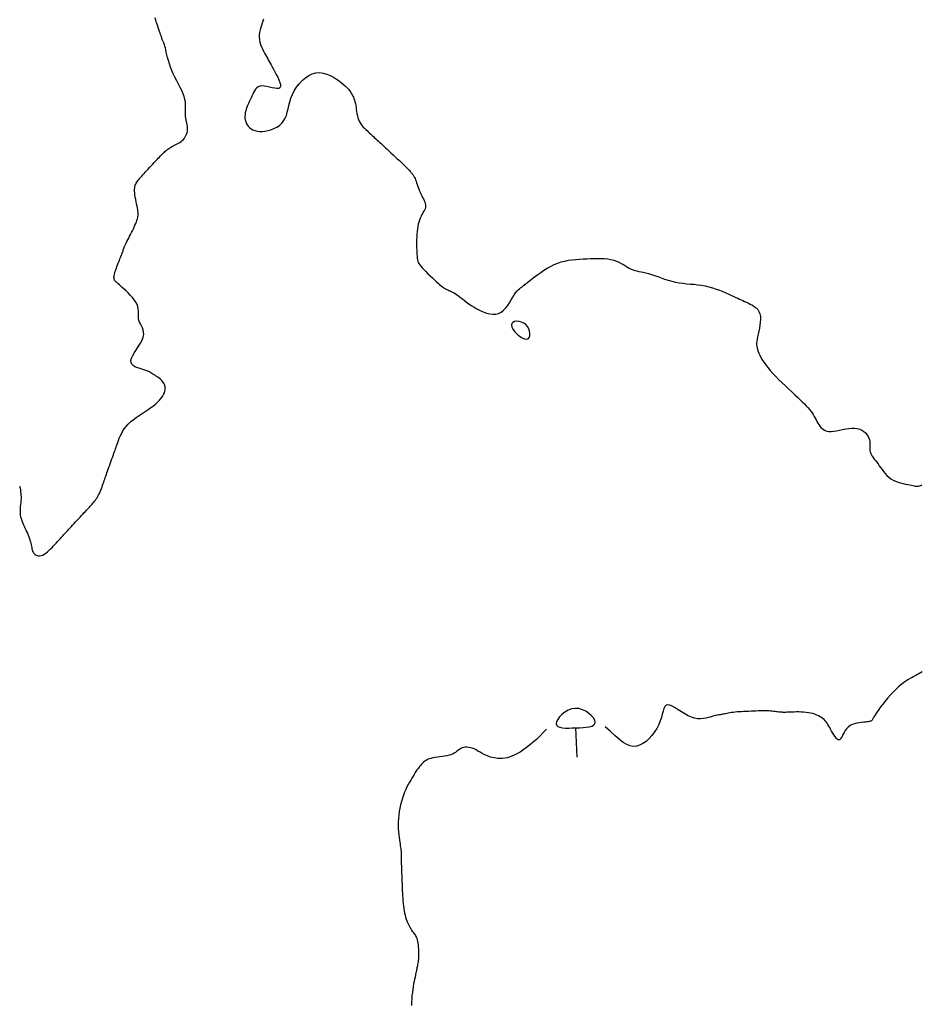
# Model space of a CAD drawing. Header units: millimetres. Extents: x 32690613 to 32693367, y 5343692 to 5344708.
# Tile 361 of 656: x 32692805 to 32692836, y 5343946 to 5343980. Entities that reach past the tile are written whole.
import ezdxf

# ---------------------------------------------------------------- set-up
doc = ezdxf.new("R2010")
doc.units = ezdxf.units.MM
doc.header["$LTSCALE"] = 20
doc.layers.add('02-DGM_HL_493.00', color=102, linetype='Continuous')

msp = doc.modelspace()

# ---------------------------------------------------------------- linework, layer by layer
at = {"layer": '02-DGM_HL_493.00', "elevation": 493, "flags": 128}
for points in [[(32692805.115, 5343963.748), (32692805.129, 5343963.682), (32692805.14, 5343963.619), (32692805.149, 5343963.559), (32692805.157, 5343963.501), (32692805.161, 5343963.442), (32692805.163, 5343963.383), (32692805.162, 5343963.322), (32692805.158, 5343963.258), (32692805.151, 5343963.191), (32692805.144, 5343963.122), (32692805.137, 5343963.052), (32692805.132, 5343962.981), (32692805.129, 5343962.91), (32692805.13, 5343962.84), (32692805.136, 5343962.771), (32692805.148, 5343962.703), (32692805.165, 5343962.637), (32692805.187, 5343962.572), (32692805.211, 5343962.509), (32692805.239, 5343962.446), (32692805.267, 5343962.384), (32692805.297, 5343962.322), (32692805.326, 5343962.261), (32692805.353, 5343962.199), (32692805.38, 5343962.138), (32692805.404, 5343962.078), (32692805.427, 5343962.018), (32692805.448, 5343961.96), (32692805.467, 5343961.903), (32692805.483, 5343961.848), (32692805.497, 5343961.795), (32692805.508, 5343961.745), (32692805.517, 5343961.697), (32692805.526, 5343961.652), (32692805.535, 5343961.609), (32692805.545, 5343961.569), (32692805.558, 5343961.532), (32692805.573, 5343961.497), (32692805.593, 5343961.465), (32692805.618, 5343961.436), (32692805.647, 5343961.411), (32692805.68, 5343961.391), (32692805.718, 5343961.376), (32692805.759, 5343961.368), (32692805.804, 5343961.368), (32692805.852, 5343961.376), (32692805.902, 5343961.394), (32692805.954, 5343961.422), (32692806.007, 5343961.458), (32692806.062, 5343961.501), (32692806.116, 5343961.55), (32692806.17, 5343961.602), (32692806.222, 5343961.655), (32692806.271, 5343961.707), (32692806.318, 5343961.758), (32692806.361, 5343961.804), (32692806.401, 5343961.847), (32692806.439, 5343961.888), (32692806.473, 5343961.925), (32692806.506, 5343961.961), (32692806.538, 5343961.995), (32692806.568, 5343962.028), (32692806.598, 5343962.06), (32692806.628, 5343962.093), (32692806.659, 5343962.126), (32692806.69, 5343962.16), (32692806.723, 5343962.196), (32692806.758, 5343962.233), (32692806.795, 5343962.273), (32692806.835, 5343962.317), (32692806.878, 5343962.363), (32692806.925, 5343962.414), (32692806.975, 5343962.467), (32692807.026, 5343962.523), (32692807.078, 5343962.58), (32692807.131, 5343962.636), (32692807.182, 5343962.692), (32692807.232, 5343962.745), (32692807.278, 5343962.796), (32692807.322, 5343962.843), (32692807.362, 5343962.886), (32692807.399, 5343962.926), (32692807.433, 5343962.964), (32692807.466, 5343962.999), (32692807.498, 5343963.033), (32692807.528, 5343963.066), (32692807.559, 5343963.099), (32692807.588, 5343963.131), (32692807.618, 5343963.164), (32692807.648, 5343963.198), (32692807.677, 5343963.234), (32692807.706, 5343963.271), (32692807.734, 5343963.311), (32692807.762, 5343963.354), (32692807.789, 5343963.4), (32692807.814, 5343963.449), (32692807.839, 5343963.502), (32692807.863, 5343963.557), (32692807.886, 5343963.614), (32692807.908, 5343963.671), (32692807.929, 5343963.728), (32692807.95, 5343963.783), (32692807.969, 5343963.838), (32692807.987, 5343963.889), (32692808.005, 5343963.939), (32692808.023, 5343963.989), (32692808.04, 5343964.038), (32692808.058, 5343964.089), (32692808.077, 5343964.143), (32692808.097, 5343964.199), (32692808.119, 5343964.26), (32692808.143, 5343964.326), (32692808.167, 5343964.396), (32692808.193, 5343964.468), (32692808.219, 5343964.541), (32692808.245, 5343964.614), (32692808.27, 5343964.685), (32692808.294, 5343964.753), (32692808.317, 5343964.816), (32692808.337, 5343964.874), (32692808.356, 5343964.927), (32692808.374, 5343964.977), (32692808.391, 5343965.027), (32692808.409, 5343965.076), (32692808.427, 5343965.128), (32692808.447, 5343965.183), (32692808.468, 5343965.243), (32692808.492, 5343965.31), (32692808.52, 5343965.382), (32692808.552, 5343965.458), (32692808.59, 5343965.538), (32692808.634, 5343965.62), (32692808.687, 5343965.702), (32692808.749, 5343965.784), (32692808.821, 5343965.864), (32692808.903, 5343965.942), (32692808.995, 5343966.017), (32692809.093, 5343966.09), (32692809.195, 5343966.16), (32692809.299, 5343966.23), (32692809.402, 5343966.298), (32692809.502, 5343966.364), (32692809.597, 5343966.431), (32692809.684, 5343966.497), (32692809.763, 5343966.562), (32692809.834, 5343966.627), (32692809.897, 5343966.691), (32692809.951, 5343966.753), (32692809.997, 5343966.815), (32692810.033, 5343966.875), (32692810.061, 5343966.933), (32692810.079, 5343966.989), (32692810.088, 5343967.043), (32692810.09, 5343967.095), (32692810.084, 5343967.146), (32692810.071, 5343967.194), (32692810.051, 5343967.24), (32692810.026, 5343967.283), (32692809.995, 5343967.325), (32692809.96, 5343967.364), (32692809.922, 5343967.401), (32692809.88, 5343967.436), (32692809.838, 5343967.469), (32692809.794, 5343967.499), (32692809.751, 5343967.528), (32692809.708, 5343967.554), (32692809.669, 5343967.579), (32692809.631, 5343967.602), (32692809.596, 5343967.622), (32692809.561, 5343967.642), (32692809.524, 5343967.661), (32692809.483, 5343967.679), (32692809.439, 5343967.697), (32692809.388, 5343967.714), (32692809.329, 5343967.732), (32692809.262, 5343967.751), (32692809.19, 5343967.773), (32692809.118, 5343967.798), (32692809.05, 5343967.829), (32692808.991, 5343967.866), (32692808.947, 5343967.913), (32692808.92, 5343967.97), (32692808.917, 5343968.039), (32692808.939, 5343968.121), (32692808.983, 5343968.213), (32692809.041, 5343968.314), (32692809.108, 5343968.42), (32692809.178, 5343968.528), (32692809.243, 5343968.636), (32692809.298, 5343968.74), (32692809.336, 5343968.839), (32692809.352, 5343968.93), (32692809.35, 5343969.013), (32692809.334, 5343969.09), (32692809.308, 5343969.161), (32692809.275, 5343969.229), (32692809.242, 5343969.293), (32692809.211, 5343969.355), (32692809.188, 5343969.417), (32692809.175, 5343969.479), (32692809.171, 5343969.542), (32692809.171, 5343969.606), (32692809.173, 5343969.672), (32692809.173, 5343969.739), (32692809.167, 5343969.809), (32692809.152, 5343969.882), (32692809.125, 5343969.957), (32692809.084, 5343970.035), (32692809.029, 5343970.115), (32692808.966, 5343970.195), (32692808.896, 5343970.273), (32692808.824, 5343970.348), (32692808.751, 5343970.419), (32692808.682, 5343970.483), (32692808.62, 5343970.539), (32692808.567, 5343970.585), (32692808.523, 5343970.624), (32692808.486, 5343970.655), (32692808.456, 5343970.68), (32692808.432, 5343970.701), (32692808.412, 5343970.719), (32692808.396, 5343970.735), (32692808.382, 5343970.75), (32692808.369, 5343970.765), (32692808.359, 5343970.782), (32692808.35, 5343970.801), (32692808.343, 5343970.822), (32692808.339, 5343970.846), (32692808.338, 5343970.875), (32692808.34, 5343970.907), (32692808.346, 5343970.945), (32692808.355, 5343970.988), (32692808.367, 5343971.036), (32692808.382, 5343971.088), (32692808.4, 5343971.142), (32692808.419, 5343971.197), (32692808.439, 5343971.254), (32692808.46, 5343971.309), (32692808.481, 5343971.363), (32692808.502, 5343971.415), (32692808.522, 5343971.464), (32692808.541, 5343971.51), (32692808.559, 5343971.554), (32692808.576, 5343971.595), (32692808.592, 5343971.633), (32692808.606, 5343971.669), (32692808.618, 5343971.702), (32692808.628, 5343971.733), (32692808.637, 5343971.762), (32692808.646, 5343971.79), (32692808.655, 5343971.818), (32692808.665, 5343971.848), (32692808.677, 5343971.88), (32692808.691, 5343971.916), (32692808.708, 5343971.956), (32692808.729, 5343972.001), (32692808.754, 5343972.051), (32692808.781, 5343972.104), (32692808.81, 5343972.161), (32692808.841, 5343972.221), (32692808.873, 5343972.283), (32692808.906, 5343972.346), (32692808.938, 5343972.41), (32692808.969, 5343972.473), (32692808.999, 5343972.537), (32692809.028, 5343972.599), (32692809.055, 5343972.659), (32692809.08, 5343972.718), (32692809.102, 5343972.774), (32692809.121, 5343972.827), (32692809.136, 5343972.876), (32692809.148, 5343972.922), (32692809.157, 5343972.965), (32692809.161, 5343973.007), (32692809.163, 5343973.049), (32692809.161, 5343973.093), (32692809.156, 5343973.141), (32692809.149, 5343973.193), (32692809.138, 5343973.251), (32692809.125, 5343973.317), (32692809.111, 5343973.389), (32692809.095, 5343973.464), (32692809.08, 5343973.541), (32692809.066, 5343973.618), (32692809.054, 5343973.694), (32692809.045, 5343973.765), (32692809.041, 5343973.831), (32692809.041, 5343973.89), (32692809.045, 5343973.942), (32692809.054, 5343973.989), (32692809.066, 5343974.03), (32692809.082, 5343974.068), (32692809.1, 5343974.103), (32692809.121, 5343974.137), (32692809.144, 5343974.169), (32692809.169, 5343974.201), (32692809.195, 5343974.234), (32692809.224, 5343974.268), (32692809.255, 5343974.304), (32692809.288, 5343974.341), (32692809.325, 5343974.381), (32692809.364, 5343974.425), (32692809.408, 5343974.471), (32692809.454, 5343974.522), (32692809.504, 5343974.575), (32692809.555, 5343974.631), (32692809.608, 5343974.688), (32692809.66, 5343974.744), (32692809.711, 5343974.8), (32692809.761, 5343974.853), (32692809.808, 5343974.904), (32692809.851, 5343974.951), (32692809.891, 5343974.993), (32692809.928, 5343975.033), (32692809.963, 5343975.069), (32692809.996, 5343975.103), (32692810.027, 5343975.134), (32692810.058, 5343975.163), (32692810.088, 5343975.19), (32692810.119, 5343975.215), (32692810.149, 5343975.24), (32692810.181, 5343975.263), (32692810.213, 5343975.285), (32692810.247, 5343975.307), (32692810.283, 5343975.328), (32692810.321, 5343975.35), (32692810.361, 5343975.371), (32692810.404, 5343975.393), (32692810.449, 5343975.416), (32692810.495, 5343975.44), (32692810.541, 5343975.466), (32692810.586, 5343975.494), (32692810.63, 5343975.525), (32692810.671, 5343975.558), (32692810.709, 5343975.596), (32692810.743, 5343975.636), (32692810.772, 5343975.68), (32692810.797, 5343975.727), (32692810.818, 5343975.777), (32692810.834, 5343975.828), (32692810.844, 5343975.88), (32692810.85, 5343975.934), (32692810.851, 5343975.987), (32692810.846, 5343976.041), (32692810.838, 5343976.094), (32692810.826, 5343976.148), (32692810.814, 5343976.203), (32692810.801, 5343976.259), (32692810.79, 5343976.316), (32692810.781, 5343976.376), (32692810.776, 5343976.437), (32692810.776, 5343976.501), (32692810.779, 5343976.567), (32692810.782, 5343976.637), (32692810.785, 5343976.711), (32692810.784, 5343976.789), (32692810.777, 5343976.873), (32692810.762, 5343976.961), (32692810.737, 5343977.055), (32692810.701, 5343977.155), (32692810.655, 5343977.26), (32692810.602, 5343977.37), (32692810.543, 5343977.483), (32692810.483, 5343977.598), (32692810.422, 5343977.715), (32692810.365, 5343977.832), (32692810.312, 5343977.949), (32692810.267, 5343978.064), (32692810.229, 5343978.177), (32692810.196, 5343978.285), (32692810.169, 5343978.388), (32692810.146, 5343978.484), (32692810.126, 5343978.572), (32692810.109, 5343978.651), (32692810.093, 5343978.719), (32692810.079, 5343978.775), (32692810.065, 5343978.821), (32692810.052, 5343978.858), (32692810.04, 5343978.889), (32692810.028, 5343978.914), (32692810.017, 5343978.937), (32692810.007, 5343978.958), (32692809.997, 5343978.979), (32692809.987, 5343979.003), (32692809.978, 5343979.029), (32692809.968, 5343979.059), (32692809.958, 5343979.093), (32692809.945, 5343979.132), (32692809.931, 5343979.177), (32692809.915, 5343979.228), (32692809.895, 5343979.286), (32692809.872, 5343979.351), (32692809.847, 5343979.423), (32692809.821, 5343979.5), (32692809.795, 5343979.581), (32692809.77, 5343979.665), (32692809.747, 5343979.75)], [(32692813.443, 5343979.702), (32692813.422, 5343979.636), (32692813.398, 5343979.566), (32692813.374, 5343979.491), (32692813.35, 5343979.414), (32692813.328, 5343979.333), (32692813.312, 5343979.251), (32692813.301, 5343979.168), (32692813.3, 5343979.085), (32692813.308, 5343979.002), (32692813.325, 5343978.92), (32692813.349, 5343978.84), (32692813.379, 5343978.761), (32692813.412, 5343978.686), (32692813.447, 5343978.614), (32692813.483, 5343978.546), (32692813.518, 5343978.482), (32692813.55, 5343978.423), (32692813.581, 5343978.367), (32692813.611, 5343978.313), (32692813.641, 5343978.257), (32692813.673, 5343978.2), (32692813.707, 5343978.138), (32692813.745, 5343978.069), (32692813.787, 5343977.992), (32692813.834, 5343977.906), (32692813.883, 5343977.814), (32692813.93, 5343977.72), (32692813.972, 5343977.628), (32692814.004, 5343977.542), (32692814.023, 5343977.466), (32692814.025, 5343977.404), (32692814.007, 5343977.361), (32692813.965, 5343977.339), (32692813.904, 5343977.335), (32692813.828, 5343977.344), (32692813.742, 5343977.361), (32692813.65, 5343977.382), (32692813.557, 5343977.402), (32692813.468, 5343977.417), (32692813.387, 5343977.421), (32692813.318, 5343977.41), (32692813.261, 5343977.387), (32692813.213, 5343977.352), (32692813.173, 5343977.308), (32692813.138, 5343977.256), (32692813.107, 5343977.198), (32692813.079, 5343977.137), (32692813.05, 5343977.074), (32692813.021, 5343977.01), (32692812.991, 5343976.946), (32692812.961, 5343976.883), (32692812.931, 5343976.819), (32692812.903, 5343976.755), (32692812.878, 5343976.692), (32692812.855, 5343976.628), (32692812.837, 5343976.565), (32692812.823, 5343976.502), (32692812.814, 5343976.439), (32692812.811, 5343976.378), (32692812.813, 5343976.317), (32692812.822, 5343976.259), (32692812.837, 5343976.201), (32692812.859, 5343976.147), (32692812.889, 5343976.094), (32692812.926, 5343976.045), (32692812.97, 5343976), (32692813.023, 5343975.959), (32692813.083, 5343975.925), (32692813.15, 5343975.897), (32692813.225, 5343975.877), (32692813.308, 5343975.866), (32692813.398, 5343975.864), (32692813.495, 5343975.873), (32692813.596, 5343975.893), (32692813.699, 5343975.923), (32692813.801, 5343975.963), (32692813.898, 5343976.014), (32692813.988, 5343976.075), (32692814.068, 5343976.146), (32692814.134, 5343976.227), (32692814.186, 5343976.317), (32692814.226, 5343976.416), (32692814.258, 5343976.523), (32692814.285, 5343976.636), (32692814.312, 5343976.754), (32692814.344, 5343976.876), (32692814.382, 5343977.001), (32692814.433, 5343977.128), (32692814.498, 5343977.255), (32692814.577, 5343977.379), (32692814.667, 5343977.497), (32692814.768, 5343977.605), (32692814.878, 5343977.699), (32692814.994, 5343977.777), (32692815.114, 5343977.835), (32692815.238, 5343977.868), (32692815.362, 5343977.876), (32692815.486, 5343977.86), (32692815.607, 5343977.826), (32692815.724, 5343977.778), (32692815.835, 5343977.719), (32692815.938, 5343977.655), (32692816.031, 5343977.59), (32692816.113, 5343977.527), (32692816.182, 5343977.471), (32692816.239, 5343977.421), (32692816.286, 5343977.376), (32692816.325, 5343977.336), (32692816.358, 5343977.298), (32692816.385, 5343977.262), (32692816.409, 5343977.227), (32692816.432, 5343977.192), (32692816.454, 5343977.156), (32692816.476, 5343977.117), (32692816.497, 5343977.077), (32692816.518, 5343977.034), (32692816.537, 5343976.987), (32692816.555, 5343976.937), (32692816.571, 5343976.882), (32692816.585, 5343976.823), (32692816.597, 5343976.758), (32692816.607, 5343976.69), (32692816.617, 5343976.619), (32692816.627, 5343976.546), (32692816.639, 5343976.474), (32692816.652, 5343976.403), (32692816.669, 5343976.335), (32692816.69, 5343976.271), (32692816.716, 5343976.212), (32692816.746, 5343976.157), (32692816.78, 5343976.107), (32692816.816, 5343976.06), (32692816.856, 5343976.016), (32692816.897, 5343975.974), (32692816.94, 5343975.933), (32692816.983, 5343975.893), (32692817.026, 5343975.853), (32692817.069, 5343975.813), (32692817.113, 5343975.773), (32692817.156, 5343975.733), (32692817.199, 5343975.693), (32692817.242, 5343975.653), (32692817.286, 5343975.613), (32692817.329, 5343975.573), (32692817.372, 5343975.533), (32692817.416, 5343975.492), (32692817.462, 5343975.45), (32692817.509, 5343975.406), (32692817.559, 5343975.36), (32692817.613, 5343975.31), (32692817.67, 5343975.257), (32692817.733, 5343975.2), (32692817.8, 5343975.137), (32692817.871, 5343975.072), (32692817.944, 5343975.004), (32692818.017, 5343974.936), (32692818.089, 5343974.869), (32692818.157, 5343974.804), (32692818.22, 5343974.744), (32692818.277, 5343974.689), (32692818.325, 5343974.641), (32692818.367, 5343974.599), (32692818.401, 5343974.562), (32692818.43, 5343974.531), (32692818.455, 5343974.503), (32692818.476, 5343974.479), (32692818.494, 5343974.456), (32692818.511, 5343974.436), (32692818.527, 5343974.416), (32692818.543, 5343974.395), (32692818.559, 5343974.374), (32692818.574, 5343974.35), (32692818.59, 5343974.323), (32692818.606, 5343974.292), (32692818.623, 5343974.256), (32692818.64, 5343974.214), (32692818.659, 5343974.165), (32692818.678, 5343974.11), (32692818.698, 5343974.05), (32692818.72, 5343973.987), (32692818.743, 5343973.923), (32692818.768, 5343973.857), (32692818.794, 5343973.793), (32692818.821, 5343973.73), (32692818.851, 5343973.67), (32692818.88, 5343973.613), (32692818.908, 5343973.559), (32692818.934, 5343973.506), (32692818.956, 5343973.456), (32692818.973, 5343973.407), (32692818.983, 5343973.36), (32692818.985, 5343973.314), (32692818.978, 5343973.268), (32692818.964, 5343973.222), (32692818.943, 5343973.176), (32692818.917, 5343973.128), (32692818.889, 5343973.077), (32692818.859, 5343973.024), (32692818.829, 5343972.967), (32692818.801, 5343972.906), (32692818.776, 5343972.84), (32692818.754, 5343972.769), (32692818.735, 5343972.694), (32692818.719, 5343972.615), (32692818.706, 5343972.533), (32692818.695, 5343972.447), (32692818.687, 5343972.359), (32692818.681, 5343972.268), (32692818.678, 5343972.175), (32692818.676, 5343972.082), (32692818.676, 5343971.989), (32692818.677, 5343971.899), (32692818.68, 5343971.813), (32692818.684, 5343971.731), (32692818.688, 5343971.657), (32692818.694, 5343971.59), (32692818.7, 5343971.532), (32692818.708, 5343971.481), (32692818.718, 5343971.435), (32692818.734, 5343971.392), (32692818.755, 5343971.35), (32692818.783, 5343971.306), (32692818.82, 5343971.258), (32692818.867, 5343971.205), (32692818.925, 5343971.144), (32692818.991, 5343971.077), (32692819.063, 5343971.006), (32692819.138, 5343970.934), (32692819.214, 5343970.862), (32692819.289, 5343970.794), (32692819.358, 5343970.731), (32692819.421, 5343970.675), (32692819.474, 5343970.628), (32692819.519, 5343970.59), (32692819.557, 5343970.559), (32692819.591, 5343970.533), (32692819.621, 5343970.513), (32692819.65, 5343970.495), (32692819.678, 5343970.48), (32692819.709, 5343970.466), (32692819.742, 5343970.451), (32692819.779, 5343970.435), (32692819.819, 5343970.418), (32692819.862, 5343970.398), (32692819.908, 5343970.375), (32692819.956, 5343970.349), (32692820.008, 5343970.318), (32692820.061, 5343970.283), (32692820.118, 5343970.242), (32692820.177, 5343970.197), (32692820.241, 5343970.147), (32692820.308, 5343970.094), (32692820.381, 5343970.039), (32692820.46, 5343969.982), (32692820.545, 5343969.923), (32692820.638, 5343969.864), (32692820.737, 5343969.806), (32692820.843, 5343969.751), (32692820.952, 5343969.702), (32692821.063, 5343969.662), (32692821.173, 5343969.634), (32692821.281, 5343969.62), (32692821.384, 5343969.623), (32692821.48, 5343969.647), (32692821.568, 5343969.693), (32692821.649, 5343969.757), (32692821.722, 5343969.836), (32692821.789, 5343969.923), (32692821.851, 5343970.016), (32692821.908, 5343970.11), (32692821.961, 5343970.199), (32692822.011, 5343970.28), (32692822.06, 5343970.348), (32692822.106, 5343970.405), (32692822.149, 5343970.453), (32692822.191, 5343970.492), (32692822.23, 5343970.524), (32692822.267, 5343970.551), (32692822.301, 5343970.576), (32692822.333, 5343970.598), (32692822.362, 5343970.62), (32692822.391, 5343970.643), (32692822.421, 5343970.668), (32692822.454, 5343970.696), (32692822.492, 5343970.729), (32692822.537, 5343970.766), (32692822.591, 5343970.81), (32692822.656, 5343970.861), (32692822.733, 5343970.919), (32692822.821, 5343970.984), (32692822.919, 5343971.052), (32692823.024, 5343971.122), (32692823.137, 5343971.19), (32692823.254, 5343971.255), (32692823.375, 5343971.315), (32692823.498, 5343971.366), (32692823.621, 5343971.408), (32692823.745, 5343971.44), (32692823.869, 5343971.465), (32692823.994, 5343971.483), (32692824.118, 5343971.496), (32692824.243, 5343971.505), (32692824.368, 5343971.511), (32692824.493, 5343971.516), (32692824.618, 5343971.521), (32692824.741, 5343971.525), (32692824.863, 5343971.526), (32692824.982, 5343971.525), (32692825.098, 5343971.52), (32692825.208, 5343971.509), (32692825.314, 5343971.492), (32692825.412, 5343971.469), (32692825.503, 5343971.437), (32692825.588, 5343971.4), (32692825.667, 5343971.359), (32692825.741, 5343971.315), (32692825.811, 5343971.271), (32692825.879, 5343971.229), (32692825.944, 5343971.191), (32692826.008, 5343971.158), (32692826.072, 5343971.133), (32692826.136, 5343971.114), (32692826.202, 5343971.099), (32692826.271, 5343971.085), (32692826.344, 5343971.072), (32692826.422, 5343971.057), (32692826.506, 5343971.039), (32692826.597, 5343971.015), (32692826.696, 5343970.984), (32692826.802, 5343970.947), (32692826.914, 5343970.907), (32692827.031, 5343970.865), (32692827.151, 5343970.823), (32692827.275, 5343970.783), (32692827.4, 5343970.747), (32692827.526, 5343970.717), (32692827.652, 5343970.695), (32692827.778, 5343970.678), (32692827.904, 5343970.665), (32692828.029, 5343970.654), (32692828.155, 5343970.643), (32692828.28, 5343970.63), (32692828.406, 5343970.613), (32692828.532, 5343970.59), (32692828.658, 5343970.56), (32692828.783, 5343970.524), (32692828.906, 5343970.483), (32692829.024, 5343970.439), (32692829.138, 5343970.393), (32692829.245, 5343970.348), (32692829.344, 5343970.304), (32692829.434, 5343970.264), (32692829.514, 5343970.228), (32692829.586, 5343970.195), (32692829.65, 5343970.166), (32692829.71, 5343970.139), (32692829.768, 5343970.113), (32692829.824, 5343970.087), (32692829.882, 5343970.061), (32692829.944, 5343970.034), (32692830.01, 5343970.003), (32692830.078, 5343969.97), (32692830.147, 5343969.931), (32692830.214, 5343969.888), (32692830.275, 5343969.837), (32692830.329, 5343969.779), (32692830.373, 5343969.712), (32692830.404, 5343969.635), (32692830.421, 5343969.547), (32692830.425, 5343969.451), (32692830.419, 5343969.35), (32692830.405, 5343969.245), (32692830.386, 5343969.141), (32692830.365, 5343969.039), (32692830.343, 5343968.942), (32692830.323, 5343968.853), (32692830.308, 5343968.774), (32692830.298, 5343968.703), (32692830.293, 5343968.64), (32692830.292, 5343968.581), (32692830.297, 5343968.525), (32692830.307, 5343968.469), (32692830.322, 5343968.413), (32692830.343, 5343968.353), (32692830.369, 5343968.289), (32692830.401, 5343968.22), (32692830.44, 5343968.146), (32692830.486, 5343968.067), (32692830.54, 5343967.983), (32692830.603, 5343967.894), (32692830.675, 5343967.801), (32692830.758, 5343967.702), (32692830.85, 5343967.599), (32692830.95, 5343967.493), (32692831.057, 5343967.385), (32692831.167, 5343967.277), (32692831.278, 5343967.17), (32692831.388, 5343967.066), (32692831.495, 5343966.967), (32692831.596, 5343966.873), (32692831.689, 5343966.787), (32692831.775, 5343966.707), (32692831.853, 5343966.633), (32692831.924, 5343966.563), (32692831.989, 5343966.497), (32692832.047, 5343966.434), (32692832.1, 5343966.372), (32692832.146, 5343966.311), (32692832.188, 5343966.25), (32692832.225, 5343966.19), (32692832.259, 5343966.129), (32692832.291, 5343966.07), (32692832.322, 5343966.012), (32692832.352, 5343965.956), (32692832.382, 5343965.901), (32692832.415, 5343965.849), (32692832.449, 5343965.8), (32692832.487, 5343965.754), (32692832.53, 5343965.713), (32692832.578, 5343965.678), (32692832.632, 5343965.65), (32692832.693, 5343965.629), (32692832.762, 5343965.617), (32692832.841, 5343965.615), (32692832.929, 5343965.624), (32692833.024, 5343965.64), (32692833.126, 5343965.66), (32692833.231, 5343965.683), (32692833.337, 5343965.704), (32692833.442, 5343965.721), (32692833.545, 5343965.731), (32692833.642, 5343965.73), (32692833.733, 5343965.717), (32692833.815, 5343965.692), (32692833.89, 5343965.657), (32692833.956, 5343965.614), (32692834.013, 5343965.564), (32692834.061, 5343965.508), (32692834.1, 5343965.449), (32692834.128, 5343965.388), (32692834.147, 5343965.326), (32692834.157, 5343965.264), (32692834.161, 5343965.203), (32692834.162, 5343965.142), (32692834.162, 5343965.083), (32692834.162, 5343965.026), (32692834.166, 5343964.97), (32692834.174, 5343964.917), (32692834.191, 5343964.867), (32692834.214, 5343964.818), (32692834.242, 5343964.771), (32692834.276, 5343964.723), (32692834.313, 5343964.674), (32692834.354, 5343964.623), (32692834.397, 5343964.569), (32692834.441, 5343964.51), (32692834.485, 5343964.447), (32692834.53, 5343964.381), (32692834.578, 5343964.312), (32692834.628, 5343964.243), (32692834.682, 5343964.176), (32692834.742, 5343964.112), (32692834.806, 5343964.052), (32692834.878, 5343963.999), (32692834.956, 5343963.954), (32692835.039, 5343963.916), (32692835.126, 5343963.884), (32692835.213, 5343963.858), (32692835.299, 5343963.836), (32692835.381, 5343963.818), (32692835.457, 5343963.802), (32692835.525, 5343963.788), (32692835.583, 5343963.776), (32692835.633, 5343963.765), (32692835.676, 5343963.755), (32692835.714, 5343963.749), (32692835.75, 5343963.745), (32692835.785, 5343963.746), (32692835.821, 5343963.75), (32692835.86, 5343963.76), (32692835.903, 5343963.774), (32692835.951, 5343963.794)], [(32692835.952, 5343957.402), (32692835.894, 5343957.371), (32692835.839, 5343957.34), (32692835.784, 5343957.31), (32692835.728, 5343957.28), (32692835.669, 5343957.247), (32692835.606, 5343957.212), (32692835.537, 5343957.173), (32692835.464, 5343957.129), (32692835.388, 5343957.08), (32692835.307, 5343957.024), (32692835.223, 5343956.96), (32692835.137, 5343956.888), (32692835.047, 5343956.806), (32692834.956, 5343956.714), (32692834.865, 5343956.615), (32692834.774, 5343956.512), (32692834.687, 5343956.407), (32692834.605, 5343956.303), (32692834.53, 5343956.205), (32692834.463, 5343956.114), (32692834.406, 5343956.034), (32692834.361, 5343955.968), (32692834.327, 5343955.913), (32692834.301, 5343955.869), (32692834.282, 5343955.835), (32692834.268, 5343955.808), (32692834.257, 5343955.787), (32692834.248, 5343955.77), (32692834.239, 5343955.756), (32692834.227, 5343955.744), (32692834.213, 5343955.733), (32692834.195, 5343955.723), (32692834.172, 5343955.714), (32692834.143, 5343955.705), (32692834.107, 5343955.698), (32692834.062, 5343955.691), (32692834.009, 5343955.685), (32692833.945, 5343955.679), (32692833.874, 5343955.672), (32692833.797, 5343955.663), (32692833.718, 5343955.649), (32692833.639, 5343955.629), (32692833.561, 5343955.602), (32692833.489, 5343955.566), (32692833.424, 5343955.519), (32692833.368, 5343955.462), (32692833.321, 5343955.396), (32692833.28, 5343955.327), (32692833.244, 5343955.259), (32692833.211, 5343955.197), (32692833.181, 5343955.144), (32692833.15, 5343955.105), (32692833.119, 5343955.085), (32692833.084, 5343955.086), (32692833.048, 5343955.107), (32692833.01, 5343955.143), (32692832.971, 5343955.192), (32692832.932, 5343955.249), (32692832.893, 5343955.312), (32692832.856, 5343955.377), (32692832.821, 5343955.44), (32692832.789, 5343955.499), (32692832.758, 5343955.553), (32692832.728, 5343955.603), (32692832.698, 5343955.649), (32692832.667, 5343955.692), (32692832.634, 5343955.732), (32692832.597, 5343955.77), (32692832.557, 5343955.805), (32692832.511, 5343955.839), (32692832.461, 5343955.871), (32692832.405, 5343955.901), (32692832.345, 5343955.929), (32692832.281, 5343955.954), (32692832.212, 5343955.975), (32692832.139, 5343955.994), (32692832.062, 5343956.008), (32692831.982, 5343956.019), (32692831.899, 5343956.026), (32692831.816, 5343956.03), (32692831.733, 5343956.032), (32692831.652, 5343956.032), (32692831.575, 5343956.03), (32692831.502, 5343956.028), (32692831.436, 5343956.026), (32692831.377, 5343956.023), (32692831.325, 5343956.021), (32692831.279, 5343956.02), (32692831.237, 5343956.019), (32692831.198, 5343956.02), (32692831.161, 5343956.021), (32692831.125, 5343956.023), (32692831.089, 5343956.026), (32692831.051, 5343956.03), (32692831.012, 5343956.035), (32692830.971, 5343956.041), (32692830.926, 5343956.047), (32692830.879, 5343956.053), (32692830.827, 5343956.059), (32692830.772, 5343956.063), (32692830.712, 5343956.067), (32692830.647, 5343956.069), (32692830.577, 5343956.069), (32692830.504, 5343956.069), (32692830.427, 5343956.068), (32692830.348, 5343956.066), (32692830.266, 5343956.063), (32692830.184, 5343956.06), (32692830.101, 5343956.057), (32692830.017, 5343956.053), (32692829.935, 5343956.05), (32692829.854, 5343956.046), (32692829.775, 5343956.042), (32692829.698, 5343956.038), (32692829.625, 5343956.032), (32692829.555, 5343956.026), (32692829.491, 5343956.019), (32692829.431, 5343956.011), (32692829.376, 5343956.002), (32692829.325, 5343955.993), (32692829.278, 5343955.983), (32692829.235, 5343955.973), (32692829.194, 5343955.964), (32692829.155, 5343955.956), (32692829.118, 5343955.949), (32692829.082, 5343955.943), (32692829.047, 5343955.937), (32692829.01, 5343955.932), (32692828.971, 5343955.926), (32692828.929, 5343955.918), (32692828.883, 5343955.908), (32692828.831, 5343955.896), (32692828.773, 5343955.88), (32692828.708, 5343955.86), (32692828.635, 5343955.839), (32692828.555, 5343955.82), (32692828.469, 5343955.805), (32692828.376, 5343955.798), (32692828.278, 5343955.802), (32692828.174, 5343955.819), (32692828.065, 5343955.852), (32692827.952, 5343955.903), (32692827.837, 5343955.968), (32692827.723, 5343956.039), (32692827.612, 5343956.111), (32692827.507, 5343956.177), (32692827.411, 5343956.231), (32692827.327, 5343956.267), (32692827.256, 5343956.279), (32692827.202, 5343956.262), (32692827.16, 5343956.218), (32692827.127, 5343956.151), (32692827.098, 5343956.065), (32692827.07, 5343955.962), (32692827.039, 5343955.849), (32692827, 5343955.726), (32692826.949, 5343955.6), (32692826.884, 5343955.473), (32692826.806, 5343955.349), (32692826.717, 5343955.231), (32692826.619, 5343955.123), (32692826.514, 5343955.029), (32692826.406, 5343954.951), (32692826.296, 5343954.894), (32692826.186, 5343954.861), (32692826.078, 5343954.855), (32692825.97, 5343954.876), (32692825.857, 5343954.923), (32692825.738, 5343954.995), (32692825.607, 5343955.092), (32692825.463, 5343955.214), (32692825.301, 5343955.36), (32692825.117, 5343955.528)], [(32692824.157, 5343954.49), (32692824.118, 5343955.489)], [(32692823.119, 5343955.45), (32692822.78, 5343955.107), (32692822.481, 5343954.848), (32692822.217, 5343954.663), (32692821.987, 5343954.541), (32692821.786, 5343954.471), (32692821.61, 5343954.441), (32692821.457, 5343954.443), (32692821.323, 5343954.463), (32692821.204, 5343954.493), (32692821.099, 5343954.53), (32692821.005, 5343954.571), (32692820.921, 5343954.614), (32692820.844, 5343954.658), (32692820.774, 5343954.699), (32692820.708, 5343954.738), (32692820.644, 5343954.77), (32692820.58, 5343954.795), (32692820.518, 5343954.812), (32692820.457, 5343954.823), (32692820.397, 5343954.827), (32692820.341, 5343954.825), (32692820.288, 5343954.817), (32692820.238, 5343954.804), (32692820.193, 5343954.786), (32692820.152, 5343954.763), (32692820.114, 5343954.737), (32692820.078, 5343954.709), (32692820.04, 5343954.68), (32692820.001, 5343954.65), (32692819.958, 5343954.622), (32692819.908, 5343954.595), (32692819.851, 5343954.572), (32692819.785, 5343954.553), (32692819.711, 5343954.537), (32692819.632, 5343954.524), (32692819.55, 5343954.512), (32692819.467, 5343954.502), (32692819.385, 5343954.491), (32692819.306, 5343954.479), (32692819.232, 5343954.465), (32692819.166, 5343954.448), (32692819.105, 5343954.428), (32692819.051, 5343954.406), (32692819.002, 5343954.38), (32692818.957, 5343954.352), (32692818.916, 5343954.321), (32692818.877, 5343954.286), (32692818.84, 5343954.249), (32692818.805, 5343954.209), (32692818.77, 5343954.165), (32692818.736, 5343954.118), (32692818.701, 5343954.069), (32692818.667, 5343954.016), (32692818.631, 5343953.959), (32692818.595, 5343953.9), (32692818.556, 5343953.838), (32692818.516, 5343953.772), (32692818.475, 5343953.703), (32692818.432, 5343953.629), (32692818.39, 5343953.552), (32692818.348, 5343953.47), (32692818.306, 5343953.382), (32692818.266, 5343953.29), (32692818.228, 5343953.191), (32692818.193, 5343953.087), (32692818.161, 5343952.977), (32692818.132, 5343952.864), (32692818.106, 5343952.747), (32692818.085, 5343952.629), (32692818.068, 5343952.51), (32692818.056, 5343952.391), (32692818.049, 5343952.274), (32692818.047, 5343952.159), (32692818.05, 5343952.047), (32692818.056, 5343951.941), (32692818.065, 5343951.84), (32692818.076, 5343951.745), (32692818.088, 5343951.659), (32692818.1, 5343951.581), (32692818.111, 5343951.514), (32692818.12, 5343951.457), (32692818.128, 5343951.41), (32692818.134, 5343951.371), (32692818.139, 5343951.339), (32692818.143, 5343951.313), (32692818.145, 5343951.291), (32692818.147, 5343951.271), (32692818.148, 5343951.253), (32692818.149, 5343951.235), (32692818.149, 5343951.216), (32692818.148, 5343951.193), (32692818.148, 5343951.167), (32692818.148, 5343951.135), (32692818.148, 5343951.096), (32692818.148, 5343951.048), (32692818.149, 5343950.991), (32692818.151, 5343950.923), (32692818.153, 5343950.847), (32692818.156, 5343950.766), (32692818.159, 5343950.682), (32692818.162, 5343950.597), (32692818.165, 5343950.516), (32692818.168, 5343950.44), (32692818.171, 5343950.372), (32692818.173, 5343950.315), (32692818.175, 5343950.266), (32692818.176, 5343950.223), (32692818.178, 5343950.182), (32692818.18, 5343950.141), (32692818.181, 5343950.098), (32692818.183, 5343950.049), (32692818.185, 5343949.992), (32692818.188, 5343949.924), (32692818.191, 5343949.847), (32692818.196, 5343949.764), (32692818.201, 5343949.675), (32692818.207, 5343949.584), (32692818.215, 5343949.492), (32692818.224, 5343949.401), (32692818.236, 5343949.315), (32692818.249, 5343949.233), (32692818.264, 5343949.157), (32692818.281, 5343949.085), (32692818.299, 5343949.019), (32692818.319, 5343948.957), (32692818.34, 5343948.899), (32692818.362, 5343948.845), (32692818.385, 5343948.794), (32692818.408, 5343948.746), (32692818.433, 5343948.702), (32692818.457, 5343948.66), (32692818.482, 5343948.62), (32692818.506, 5343948.583), (32692818.53, 5343948.549), (32692818.554, 5343948.516), (32692818.576, 5343948.484), (32692818.598, 5343948.455), (32692818.618, 5343948.425), (32692818.637, 5343948.395), (32692818.655, 5343948.363), (32692818.671, 5343948.328), (32692818.686, 5343948.289), (32692818.699, 5343948.245), (32692818.71, 5343948.195), (32692818.72, 5343948.138), (32692818.727, 5343948.075), (32692818.733, 5343948.007), (32692818.738, 5343947.937), (32692818.74, 5343947.866), (32692818.742, 5343947.796), (32692818.741, 5343947.727), (32692818.739, 5343947.662), (32692818.736, 5343947.602), (32692818.731, 5343947.547), (32692818.725, 5343947.496), (32692818.719, 5343947.449), (32692818.712, 5343947.406), (32692818.704, 5343947.365), (32692818.697, 5343947.328), (32692818.69, 5343947.293), (32692818.683, 5343947.261), (32692818.676, 5343947.228), (32692818.669, 5343947.196), (32692818.662, 5343947.16), (32692818.654, 5343947.121), (32692818.644, 5343947.077), (32692818.634, 5343947.027), (32692818.622, 5343946.968), (32692818.608, 5343946.901), (32692818.592, 5343946.824), (32692818.576, 5343946.74), (32692818.56, 5343946.649), (32692818.545, 5343946.552), (32692818.531, 5343946.449), (32692818.518, 5343946.341), (32692818.509, 5343946.23), (32692818.502, 5343946.116), (32692818.499, 5343945.999)]]:
    msp.add_lwpolyline(points, dxfattribs=at)
for points in [[(32692822.432, 5343968.767), (32692822.486, 5343968.784), (32692822.523, 5343968.825), (32692822.545, 5343968.886), (32692822.549, 5343968.959), (32692822.538, 5343969.04), (32692822.512, 5343969.122), (32692822.47, 5343969.2), (32692822.412, 5343969.267), (32692822.341, 5343969.319), (32692822.26, 5343969.355), (32692822.177, 5343969.375), (32692822.095, 5343969.379), (32692822.022, 5343969.369), (32692821.964, 5343969.343), (32692821.925, 5343969.302), (32692821.913, 5343969.247), (32692821.93, 5343969.178), (32692821.973, 5343969.101), (32692822.036, 5343969.02), (32692822.112, 5343968.942), (32692822.196, 5343968.872), (32692822.281, 5343968.816), (32692822.362, 5343968.779)], [(32692824.778, 5343955.682), (32692824.76, 5343955.751), (32692824.715, 5343955.828), (32692824.646, 5343955.908), (32692824.557, 5343955.986), (32692824.454, 5343956.055), (32692824.339, 5343956.11), (32692824.217, 5343956.146), (32692824.092, 5343956.156), (32692823.968, 5343956.136), (32692823.85, 5343956.091), (32692823.739, 5343956.027), (32692823.642, 5343955.95), (32692823.559, 5343955.866), (32692823.497, 5343955.78), (32692823.458, 5343955.7), (32692823.446, 5343955.63), (32692823.463, 5343955.576), (32692823.507, 5343955.536), (32692823.573, 5343955.509), (32692823.659, 5343955.492), (32692823.761, 5343955.484), (32692823.873, 5343955.482), (32692823.994, 5343955.485), (32692824.118, 5343955.489), (32692824.242, 5343955.495), (32692824.363, 5343955.502), (32692824.475, 5343955.512), (32692824.575, 5343955.528), (32692824.66, 5343955.551), (32692824.724, 5343955.583), (32692824.765, 5343955.626)]]:
    msp.add_lwpolyline(points, close=True, dxfattribs=at)

doc.saveas('drawing.dxf')
